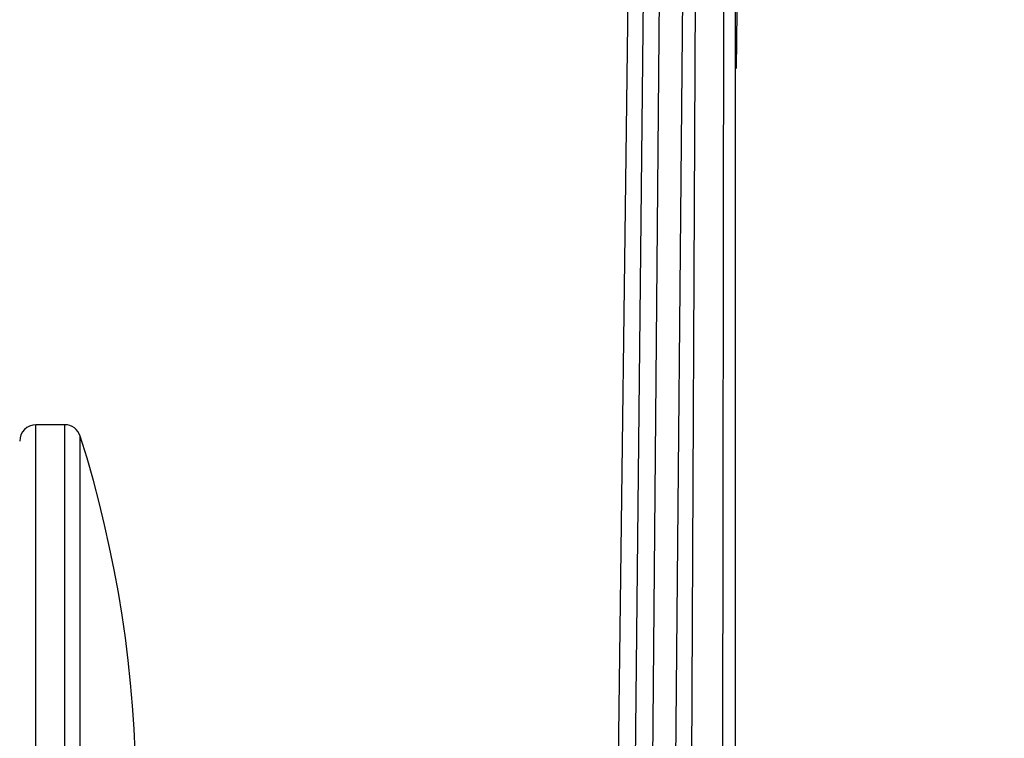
# Paper-space layout 'Sheet' of a CAD drawing. Header units: inches. Extents: x 0.2 to 10.8, y 0.2 to 8.3.
# Tile 352 of 545: x 7.3372 to 7.4219, y 2.1808 to 2.2426. Entities that reach past the tile are written whole.
import ezdxf

# ---------------------------------------------------------------- set-up
doc = ezdxf.new("R2010")
doc.units = ezdxf.units.IN
doc.header["$MEASUREMENT"] = 0
doc.layers.get('0').update_dxf_attribs({"lineweight": 5})

psp = doc.layouts.new('Sheet')

# ---------------------------------------------------------------- linework, layer by layer
at = {"color": 0, "linetype": 'ByBlock', "lineweight": -3}
for p, q in [((7.398291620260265, 2.937153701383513), (7.391371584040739, 2.149942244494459)), ((7.398466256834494, 2.937014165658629), (7.394103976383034, 1.983868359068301)), ((7.398562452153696, 2.936904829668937), (7.397411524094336, 1.983868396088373)), ((7.388679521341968, 2.176429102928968), (7.397804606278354, 2.904662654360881)), ((7.390006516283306, 2.164747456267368), (7.397969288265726, 2.904659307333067)), ((7.398791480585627, 1.983868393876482), (7.398712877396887, 2.904651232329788)), ((7.396457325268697, 2.499245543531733), (7.393337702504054, 2.146970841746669)), ((7.338629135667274, 2.143783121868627), (7.338629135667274, 2.207783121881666)), ((7.34110275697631, 2.207783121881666), (7.338629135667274, 2.207783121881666)), ((7.34110275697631, 2.143783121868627), (7.34110275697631, 2.207783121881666)), ((7.342437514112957, 2.144760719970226), (7.342437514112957, 2.206805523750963))]:
    psp.add_line(p, q, dxfattribs=at)
for centre, radius, start, end in [((7.338629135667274, 2.206383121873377), 0.0014, 90, 180), ((7.34110275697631, 2.206383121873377), 0.0014, 17.56067769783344, 90), ((7.244409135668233, 2.175783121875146), 0.10282, 342.4393223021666, 17.56067769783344)]:
    psp.add_arc(centre, radius, start, end, dxfattribs=at)
psp.add_open_spline([(7.421878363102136, 2.857395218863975), (7.417827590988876, 2.754419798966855), (7.398730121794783, 2.548554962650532), (7.40000036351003, 2.341861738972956), (7.398830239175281, 2.238403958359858)], degree=3, knots=[0, 0, 0, 0, 0.4990089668, 1, 1, 1, 1], dxfattribs=at)

doc.saveas('drawing.dxf')
